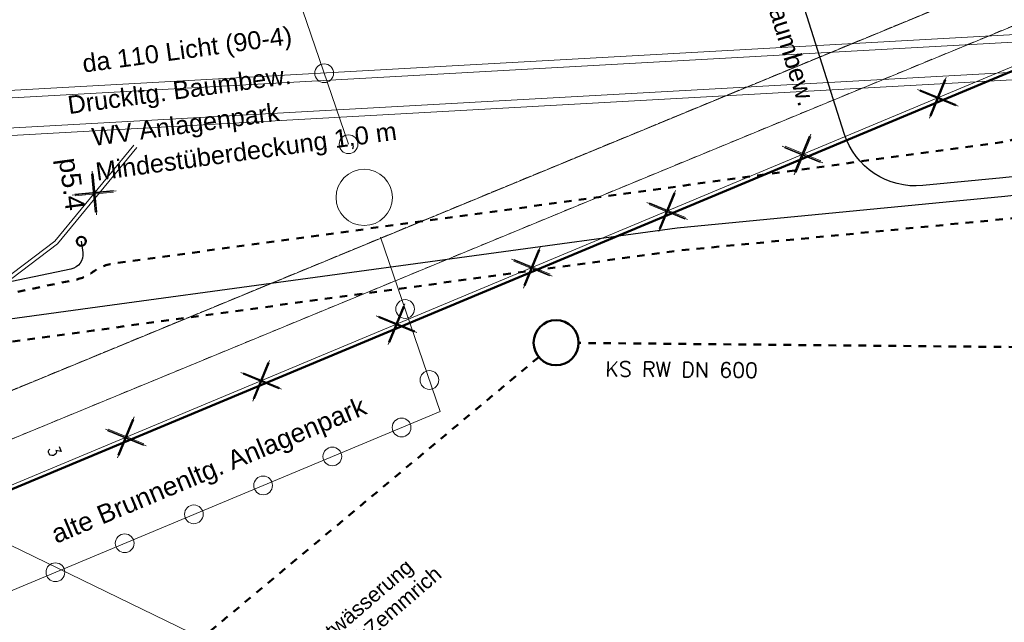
# Model space of a CAD drawing. Header units: metres. Extents: x -502 to 161, y -108 to 174.
# Tile 594 of 776: x -111 to -98, y 58 to 66. Entities that reach past the tile are written whole.
import ezdxf

# ---------------------------------------------------------------- set-up
doc = ezdxf.new("R2010")
doc.units = ezdxf.units.M
doc.header["$LTSCALE"] = 0.1
for name, pattern in [('103', [0.16875, 0.125, -0.01875, 0.00625, -0.01875]), ('140', [2.075, 0.75, -0.175, 0.75, -0.175, 0.05, -0.175]), ('2-1', [0.17, 0.06, -0.025, 0.06, -0.025]), ('226', [0.119, 0.1, -0.019]), ('3', [0.27, 0.1, -0.035, 0.1, -0.035]), ('39', [0.2375, 0.2, -0.0375])]:
    doc.linetypes.add(name, pattern=pattern)
doc.layers.add('BRI31-005.06-5f07-Koordinierung Lageplan 4. BA ZOB Fernbusbahnh', color=7, linetype='Continuous')
doc.layers.add('BRI31-005.07-5f08-Koordinierung Lageplan 4. BA Radstation - Seeterrasse 2023-05-31', color=7, linetype='Continuous')
doc.styles.add('Arial', font='arial.ttf')
doc.styles.add('Txt', font='txt_____.ttf')

# ---------------------------------------------------------------- blocks, each defined once
blk = doc.blocks.new('1016')
at = {"color": 7, "linetype": 'Continuous', "lineweight": 9, "transparency": 33554687}
for p, q in [((0.703072, 0.277444), (1.257444, -0.276928)), ((1.257444, 0.277444), (0.703072, -0.276928))]:
    blk.add_line(p, q, dxfattribs=at)
at = {"color": 2, "linetype": 'Continuous', "lineweight": 20, "true_color": 0xffff00, "transparency": 33554687}
for p, q in [((1.212401, 0.25319), (0.727326, -0.231885)), ((0.727326, 0.232401), (1.212401, -0.252674)), ((0.748114, 0.25319), (1.23319, -0.231885)), ((1.23319, 0.232401), (0.748114, -0.252674))]:
    blk.add_line(p, q, dxfattribs=at)
blk = doc.blocks.new('9141')
at = {"color": 7, "linetype": 'Continuous', "lineweight": 9, "transparency": 33554687}
blk.add_circle((0, 0), 0.25, dxfattribs=at)

msp = doc.modelspace()

# ---------------------------------------------------------------- linework, layer by layer
at = {"layer": 'BRI31-005.06-5f07-Koordinierung Lageplan 4. BA ZOB Fernbusbahnh', "color": 7, "linetype": 'Continuous', "lineweight": 13, "transparency": 33554687, "flags": 128}
for points in [[(-337.053, -53.906), (-337.053, -53.906, 0.024076), (-333.124, -51.36), (-333.124, -51.36, -0.090571), (-316.448, -43.461, 0.047347), (-281.841, -30.587), (-279.077, -29.218, 0.045809), (-264.224, -20.071), (-198.594, 29.158, -0.054812), (-181.586, 39.217), (-181.586, 39.217, -0.038475), (-159.177, 47.336), (-159.177, 47.336, 0.039395), (-137.757, 55.141), (-137.192, 55.4), (-137.192, 55.4, 0.064343), (-127.446, 61.52), (-127.446, 61.52), (-122.571, 65.536, -0.170872), (-88.33, 78.059), (-82.282, 78.436), (-80.567, 79.709), (-70.98, 86.821), (-68.555, 87.666)], [(-279.011, -29.352, 0.045809), (-264.134, -20.191), (-198.504, 29.038), (-198.504, 29.038, -0.054812), (-181.524, 39.08), (-181.524, 39.08, -0.038475), (-159.137, 47.192), (-159.137, 47.192, 0.039395), (-137.695, 55.004), (-137.695, 55.004), (-137.129, 55.264, 0.064344), (-127.35, 61.405), (-122.476, 65.42), (-122.476, 65.42, -0.17089), (-88.325, 77.909), (-88.325, 77.909), (-82.228, 78.289), (-80.478, 79.588), (-70.909, 86.687), (-68.561, 87.506)]]:
    msp.add_lwpolyline(points, format="xyb", dxfattribs=at)
at = {"layer": 'BRI31-005.07-5f08-Koordinierung Lageplan 4. BA Radstation - Seeterrasse 2023-05-31', "color": 4, "linetype": 'Continuous', "lineweight": 13, "true_color": 0x00ffff, "transparency": 33554687}
msp.add_line((-107.043, 64.468), (-118.1, 96.684), dxfattribs=at)
msp.add_line((-107.043, 64.468), (-118.1, 96.684), dxfattribs=at)
at = {"layer": 'BRI31-005.07-5f08-Koordinierung Lageplan 4. BA Radstation - Seeterrasse 2023-05-31', "color": 7, "linetype": '39', "lineweight": 13, "transparency": 33554687}
for p, q in [((-112.716, 60.699), (-76.219, 75.761)), ((-112.716, 60.699), (-76.219, 75.761)), ((-112.487, 60.145), (-75.99, 75.207)), ((-112.487, 60.145), (-75.99, 75.207))]:
    msp.add_line(p, q, dxfattribs=at)
at = {"layer": 'BRI31-005.07-5f08-Koordinierung Lageplan 4. BA Radstation - Seeterrasse 2023-05-31', "color": 7, "linetype": 'Continuous', "lineweight": 20, "transparency": 33554687}
msp.add_line((-112.753, 59.706), (-106.905, 56.875), dxfattribs=at)
msp.add_line((-112.753, 59.706), (-106.905, 56.875), dxfattribs=at)
at = {"layer": 'BRI31-005.07-5f08-Koordinierung Lageplan 4. BA Radstation - Seeterrasse 2023-05-31', "color": 4, "linetype": 'Continuous', "lineweight": 50, "true_color": 0x00ffff, "transparency": 33554687, "flags": 128}
msp.add_lwpolyline([(-176.028, 33.354), (-175.344, 33.639), (-175.32, 33.649), (-149.728, 44.314), (-126.41, 53.651), (-118.108, 57.122), (-98.268, 65.417), (-72.061, 76.231), (-71.968, 76.269), (-71.319, 76.53), (-71.287, 76.543), (-48.623, 85.662), (-14.781, 99.28), (-14.773, 99.283), (-6.66, 102.548), (8.532, 108.66), (9.2, 108.929), (9.364, 108.995), (9.657, 109.113), (23.868, 114.898)], dxfattribs=at)
msp.add_lwpolyline([(-176.028, 33.354), (-175.344, 33.639), (-175.32, 33.649), (-149.728, 44.314), (-126.41, 53.651), (-118.108, 57.122), (-98.268, 65.417), (-72.061, 76.231), (-71.968, 76.269), (-71.319, 76.53), (-71.287, 76.543), (-48.623, 85.662), (-14.781, 99.28), (-14.773, 99.283), (-6.66, 102.548), (8.532, 108.66), (9.2, 108.929), (9.364, 108.995), (9.657, 109.113), (23.868, 114.898)], dxfattribs=at)
at = {"layer": 'BRI31-005.07-5f08-Koordinierung Lageplan 4. BA Radstation - Seeterrasse 2023-05-31', "color": 7, "linetype": '2-1', "lineweight": 13, "transparency": 33554687, "flags": 128}
for points in [[(-337.053, -53.906), (-337.053, -53.906, 0.024076), (-333.124, -51.36), (-333.124, -51.36, -0.090571), (-316.448, -43.461, 0.047347), (-281.841, -30.587), (-279.077, -29.218, 0.045809), (-264.224, -20.071), (-198.594, 29.158, -0.054812), (-181.586, 39.217), (-181.586, 39.217, -0.038475), (-159.177, 47.336), (-159.177, 47.336, 0.039395), (-137.757, 55.141), (-137.192, 55.4), (-137.192, 55.4, 0.064343), (-127.446, 61.52), (-127.446, 61.52), (-122.571, 65.536, -0.170872), (-88.33, 78.059), (-82.282, 78.436), (-80.567, 79.709), (-70.98, 86.821), (-68.555, 87.666)], [(-337.053, -53.906), (-337.053, -53.906, 0.024076), (-333.124, -51.36), (-333.124, -51.36, -0.090571), (-316.448, -43.461, 0.047347), (-281.841, -30.587), (-279.077, -29.218, 0.045809), (-264.224, -20.071), (-198.594, 29.158, -0.054812), (-181.586, 39.217), (-181.586, 39.217, -0.038475), (-159.177, 47.336), (-159.177, 47.336, 0.039395), (-137.757, 55.141), (-137.192, 55.4), (-137.192, 55.4, 0.064343), (-127.446, 61.52), (-127.446, 61.52), (-122.571, 65.536, -0.170872), (-88.33, 78.059), (-82.282, 78.436), (-80.567, 79.709), (-70.98, 86.821), (-68.555, 87.666)], [(-336.978, -54.036), (-336.978, -54.036, 0.024076), (-333.036, -51.482), (-333.036, -51.482, -0.090571), (-316.409, -43.606), (-316.409, -43.606, 0.047348), (-281.775, -30.721), (-281.775, -30.721), (-279.011, -29.352, 0.045809), (-264.134, -20.191), (-198.504, 29.038), (-198.504, 29.038, -0.054812), (-181.524, 39.08), (-181.524, 39.08, -0.038475), (-159.137, 47.192), (-159.137, 47.192, 0.039395), (-137.695, 55.004), (-137.695, 55.004), (-137.129, 55.264, 0.064344), (-127.35, 61.405), (-122.476, 65.42), (-122.476, 65.42, -0.17089), (-88.325, 77.909), (-88.325, 77.909), (-82.228, 78.289), (-80.478, 79.588), (-70.909, 86.687), (-68.561, 87.506)], [(-336.978, -54.036), (-336.978, -54.036, 0.024076), (-333.036, -51.482), (-333.036, -51.482, -0.090571), (-316.409, -43.606), (-316.409, -43.606, 0.047348), (-281.775, -30.721), (-281.775, -30.721), (-279.011, -29.352, 0.045809), (-264.134, -20.191), (-198.504, 29.038), (-198.504, 29.038, -0.054812), (-181.524, 39.08), (-181.524, 39.08, -0.038475), (-159.137, 47.192), (-159.137, 47.192, 0.039395), (-137.695, 55.004), (-137.695, 55.004), (-137.129, 55.264, 0.064344), (-127.35, 61.405), (-122.476, 65.42), (-122.476, 65.42, -0.17089), (-88.325, 77.909), (-88.325, 77.909), (-82.228, 78.289), (-80.478, 79.588), (-70.909, 86.687), (-68.561, 87.506)], [(-181.407, 38.82), (-181.407, 38.82, -0.038472), (-159.063, 46.917), (-159.063, 46.917), (-159.063, 46.917, 0.039399), (-137.576, 54.745), (-137.576, 54.745), (-137.01, 55.005), (-137.01, 55.005, 0.064354), (-127.168, 61.185), (-127.168, 61.185), (-122.295, 65.2), (-122.295, 65.2, -0.170924), (-88.314, 77.624), (-88.314, 77.624), (-82.299, 77.999)], [(-181.407, 38.82), (-181.407, 38.82, -0.038472), (-159.063, 46.917), (-159.063, 46.917), (-159.063, 46.917, 0.039399), (-137.576, 54.745), (-137.576, 54.745), (-137.01, 55.005), (-137.01, 55.005, 0.064354), (-127.168, 61.185), (-127.168, 61.185), (-122.295, 65.2), (-122.295, 65.2, -0.170924), (-88.314, 77.624), (-88.314, 77.624), (-82.299, 77.999)]]:
    msp.add_lwpolyline(points, format="xyb", dxfattribs=at)
at = {"layer": 'BRI31-005.07-5f08-Koordinierung Lageplan 4. BA Radstation - Seeterrasse 2023-05-31', "color": 255, "linetype": 'Continuous', "lineweight": 9, "transparency": 33554687, "flags": 128}
msp.add_lwpolyline([(-67.847, 87.091), (-68.565, 87.398), (-70.862, 86.597), (-80.418, 79.508), (-82.192, 78.191), (-88.321, 77.809, 0.170942), (-122.419, 65.337), (-127.291, 61.323), (-127.291, 61.323, -0.064309), (-137.087, 55.173), (-137.087, 55.173), (-137.653, 54.913), (-137.653, 54.913, -0.039396), (-159.111, 47.095), (-159.111, 47.095, 0.038849), (-181.694, 38.893)], format="xyb", dxfattribs=at)
msp.add_lwpolyline([(-67.847, 87.091), (-68.565, 87.398), (-70.862, 86.597), (-80.418, 79.508), (-82.192, 78.191), (-88.321, 77.809, 0.170942), (-122.419, 65.337), (-127.291, 61.323), (-127.291, 61.323, -0.064309), (-137.087, 55.173), (-137.087, 55.173), (-137.653, 54.913), (-137.653, 54.913, -0.039396), (-159.111, 47.095), (-159.111, 47.095, 0.038849), (-181.694, 38.893)], format="xyb", dxfattribs=at)
at = {"layer": 'BRI31-005.07-5f08-Koordinierung Lageplan 4. BA Radstation - Seeterrasse 2023-05-31', "color": 190, "linetype": '3', "lineweight": 13, "true_color": 0x7f00ff, "transparency": 33554687, "flags": 128}
msp.add_lwpolyline([(-181.463, 38.943), (-181.463, 38.943, -0.038479), (-159.094, 47.048), (-159.094, 47.048, 0.039391), (-137.632, 54.868), (-137.066, 55.128), (-137.066, 55.128, 0.06431), (-127.26, 61.285), (-127.26, 61.285), (-122.381, 65.304), (-122.381, 65.304, -0.170908), (-88.319, 77.759), (-88.319, 77.759), (-82.175, 78.142), (-80.388, 79.468), (-70.838, 86.552), (-68.566, 87.345), (-67.867, 87.045)], format="xyb", dxfattribs=at)
msp.add_lwpolyline([(-181.463, 38.943), (-181.463, 38.943, -0.038479), (-159.094, 47.048), (-159.094, 47.048, 0.039391), (-137.632, 54.868), (-137.066, 55.128), (-137.066, 55.128, 0.06431), (-127.26, 61.285), (-127.26, 61.285), (-122.381, 65.304), (-122.381, 65.304, -0.170908), (-88.319, 77.759), (-88.319, 77.759), (-82.175, 78.142), (-80.388, 79.468), (-70.838, 86.552), (-68.566, 87.345), (-67.867, 87.045)], format="xyb", dxfattribs=at)
at = {"layer": 'BRI31-005.07-5f08-Koordinierung Lageplan 4. BA Radstation - Seeterrasse 2023-05-31', "color": 190, "linetype": 'Continuous', "lineweight": 13, "true_color": 0x7f00ff, "transparency": 33554687, "flags": 128}
msp.add_lwpolyline([(-100.557, 84.008), (-105.329, 81.756), (-105.966, 81.047), (-106.37, 80.599), (-106.871, 79.751), (-107.873, 79.25), (-108.876, 79.365), (-109.994, 80.213), (-110.495, 80.792), (-111.073, 80.599), (-111.69, 79.404), (-115.237, 73.659), (-115.237, 65.254), (-117.358, 61.437), (-117.294, 60.997), (-116.872, 60.53), (-115.097, 60.801), (-112.9, 61.644), (-110.923, 63.142), (-109.866, 64.425)], dxfattribs=at)
msp.add_lwpolyline([(-100.557, 84.008), (-105.329, 81.756), (-105.966, 81.047), (-106.37, 80.599), (-106.871, 79.751), (-107.873, 79.25), (-108.876, 79.365), (-109.994, 80.213), (-110.495, 80.792), (-111.073, 80.599), (-111.69, 79.404), (-115.237, 73.659), (-115.237, 65.254), (-117.358, 61.437), (-117.294, 60.997), (-116.872, 60.53), (-115.097, 60.801), (-112.9, 61.644), (-110.923, 63.142), (-109.866, 64.425)], dxfattribs=at)
at = {"layer": 'BRI31-005.07-5f08-Koordinierung Lageplan 4. BA Radstation - Seeterrasse 2023-05-31', "color": 255, "linetype": 'Continuous', "lineweight": 9, "transparency": 33554687, "flags": 128}
for points in [[(-100.536, 83.963), (-105.299, 81.715), (-105.929, 81.014), (-106.33, 80.569), (-106.836, 79.713), (-107.864, 79.199), (-108.895, 79.317), (-110.029, 80.176), (-110.511, 80.734), (-111.038, 80.558), (-111.647, 79.379), (-115.187, 73.645), (-115.187, 65.241), (-117.306, 61.427), (-117.247, 61.019), (-116.853, 60.583), (-115.11, 60.85), (-112.925, 61.688), (-110.958, 63.178), (-109.905, 64.457)], [(-100.536, 83.963), (-105.299, 81.715), (-105.929, 81.014), (-106.33, 80.569), (-106.836, 79.713), (-107.864, 79.199), (-108.895, 79.317), (-110.029, 80.176), (-110.511, 80.734), (-111.038, 80.558), (-111.647, 79.379), (-115.187, 73.645), (-115.187, 65.241), (-117.306, 61.427), (-117.247, 61.019), (-116.853, 60.583), (-115.11, 60.85), (-112.925, 61.688), (-110.958, 63.178), (-109.905, 64.457)], [(-71.987, 76.315), (-72.08, 76.277), (-98.287, 65.463), (-118.127, 57.168), (-126.429, 53.697), (-149.747, 44.36), (-175.339, 33.695), (-175.363, 33.685), (-176.047, 33.4)], [(-71.987, 76.315), (-72.08, 76.277), (-98.287, 65.463), (-118.127, 57.168), (-126.429, 53.697), (-149.747, 44.36), (-175.339, 33.695), (-175.363, 33.685), (-176.047, 33.4)]]:
    msp.add_lwpolyline(points, dxfattribs=at)
at = {"layer": 'BRI31-005.07-5f08-Koordinierung Lageplan 4. BA Radstation - Seeterrasse 2023-05-31', "color": 7, "linetype": 'Continuous', "lineweight": 13, "transparency": 33554687, "flags": 128}
msp.add_lwpolyline([(-112.487, 60.145), (-75.99, 75.207), (-76.219, 75.761), (-112.716, 60.699)], dxfattribs=at)
msp.add_lwpolyline([(-112.487, 60.145), (-75.99, 75.207), (-76.219, 75.761), (-112.716, 60.699)], dxfattribs=at)
at = {"layer": 'BRI31-005.07-5f08-Koordinierung Lageplan 4. BA Radstation - Seeterrasse 2023-05-31', "color": 7, "linetype": '140', "lineweight": 13, "transparency": 33554687, "flags": 128}
msp.add_lwpolyline([(-112.487, 60.145), (-75.99, 75.207), (-76.219, 75.761), (-112.716, 60.699)], dxfattribs=at)
msp.add_lwpolyline([(-112.487, 60.145), (-75.99, 75.207), (-76.219, 75.761), (-112.716, 60.699)], dxfattribs=at)
at = {"layer": 'BRI31-005.07-5f08-Koordinierung Lageplan 4. BA Radstation - Seeterrasse 2023-05-31', "color": 1, "linetype": '226', "lineweight": 50, "true_color": 0xff0000, "transparency": 33554687, "flags": 128}
msp.add_lwpolyline([(-98.294, 72.614), (-97.477, 65.603, -0.408465), (-98.335, 64.496), (-110.162, 62.881), (-110.162, 62.881, 0.123109), (-110.449, 62.766), (-110.449, 62.766, -0.113249), (-110.711, 62.656), (-112.778, 62.223), (-112.778, 62.223, -0.017623), (-112.839, 62.213), (-112.839, 62.213), (-113.894, 62.069), (-113.894, 62.069, 0.2222), (-117.346, 59.842), (-117.346, 59.842), (-118.022, 58.767)], format="xyb", dxfattribs=at)
at = {"layer": 'BRI31-005.07-5f08-Koordinierung Lageplan 4. BA Radstation - Seeterrasse 2023-05-31', "color": 35, "linetype": 'Continuous', "lineweight": 30, "true_color": 0x99724c, "transparency": 33554687, "flags": 128}
msp.add_lwpolyline([(-87.903, 64.936), (-94.402, 64.248, -0.022543), (-96.362, 64.13, 0.020252), (-98.322, 64.02), (-99.389, 63.917, -0.35379), (-100.438, 64.611), (-102.539, 71.24)], format="xyb", dxfattribs=at)
msp.add_lwpolyline([(-87.903, 64.936), (-94.402, 64.248, -0.022543), (-96.362, 64.13, 0.020252), (-98.322, 64.02), (-99.389, 63.917, -0.35379), (-100.438, 64.611), (-102.539, 71.24)], format="xyb", dxfattribs=at)
at = {"layer": 'BRI31-005.07-5f08-Koordinierung Lageplan 4. BA Radstation - Seeterrasse 2023-05-31', "color": 142, "linetype": 'Continuous', "lineweight": 30, "true_color": 0x0099cc, "transparency": 33554687, "flags": 128}
msp.add_lwpolyline([(-89.908, 64.874), (-94.416, 64.397), (-94.416, 64.397, 0.028382), (-96.357, 64.08), (-96.357, 64.08, -0.030674), (-98.298, 63.771), (-102.662, 63.35), (-110.486, 62.282), (-112.567, 61.998), (-112.567, 61.998, 0.053061), (-114.088, 61.623), (-114.088, 61.623), (-114.088, 61.623, -0.128722), (-115.606, 61.483), (-115.606, 61.483), (-118.566, 61.974), (-118.911, 62.031), (-119.188, 62.313), (-121.229, 68.806)], format="xyb", dxfattribs=at)
msp.add_lwpolyline([(-89.908, 64.874), (-94.416, 64.397), (-94.416, 64.397, 0.028382), (-96.357, 64.08), (-96.357, 64.08, -0.030674), (-98.298, 63.771), (-102.662, 63.35), (-110.486, 62.282), (-112.567, 61.998), (-112.567, 61.998, 0.053061), (-114.088, 61.623), (-114.088, 61.623), (-114.088, 61.623, -0.128722), (-115.606, 61.483), (-115.606, 61.483), (-118.566, 61.974), (-118.911, 62.031), (-119.188, 62.313), (-121.229, 68.806)], format="xyb", dxfattribs=at)
at = {"layer": 'BRI31-005.07-5f08-Koordinierung Lageplan 4. BA Radstation - Seeterrasse 2023-05-31', "color": 1, "linetype": 'Continuous', "lineweight": 13, "true_color": 0xff0000, "transparency": 33554687, "flags": 128}
for points in [[(-122.558, 63.971), (-76.962, 66.513), (-76.995, 67.112), (-122.591, 64.57)], [(-122.558, 63.971), (-76.962, 66.513), (-76.995, 67.112), (-122.591, 64.57)], [(-122.528, 64.073), (-77.003, 66.611), (-77.025, 67.01), (-122.551, 64.472)], [(-122.528, 64.073), (-77.003, 66.611), (-77.025, 67.01), (-122.551, 64.472)]]:
    msp.add_lwpolyline(points, dxfattribs=at)
at = {"layer": 'BRI31-005.07-5f08-Koordinierung Lageplan 4. BA Radstation - Seeterrasse 2023-05-31', "color": 4, "linetype": '103', "lineweight": 50, "true_color": 0x00ffff, "transparency": 33554687, "flags": 128}
msp.add_lwpolyline([(-112.511, 61.703), (-110.446, 61.985), (-110.446, 61.985), (-102.633, 63.052), (-94.361, 63.85), (-89.85, 64.327)], dxfattribs=at)
at = {"layer": 'BRI31-005.07-5f08-Koordinierung Lageplan 4. BA Radstation - Seeterrasse 2023-05-31', "color": 4, "linetype": 'Continuous', "lineweight": 13, "true_color": 0x00ffff, "transparency": 33554687, "flags": 128}
msp.add_lwpolyline([(-144.163, 44.878), (-105.821, 60.908), (-106.618, 63.23)], dxfattribs=at)
msp.add_lwpolyline([(-144.163, 44.878), (-105.821, 60.908), (-106.618, 63.23)], dxfattribs=at)
at = {"layer": 'BRI31-005.07-5f08-Koordinierung Lageplan 4. BA Radstation - Seeterrasse 2023-05-31', "color": 1, "linetype": 'Continuous', "lineweight": 30, "true_color": 0xff0000, "transparency": 33554687, "flags": 128}
msp.add_lwpolyline([(-110.605, 63.174), (-110.585, 63.025), (-110.585, 63.025, -0.393717), (-110.742, 62.803), (-110.742, 62.803), (-112.809, 62.37, -0.017623), (-112.859, 62.362), (-113.915, 62.217, 0.222094), (-117.472, 59.923), (-117.472, 59.923), (-118.149, 58.846)], format="xyb", dxfattribs=at)
at = {"layer": 'BRI31-005.07-5f08-Koordinierung Lageplan 4. BA Radstation - Seeterrasse 2023-05-31', "color": 150, "linetype": '2-1', "lineweight": 50, "true_color": 0x007fff, "transparency": 33554687, "flags": 128}
for points in [[(-73.931, 62.657), (-74.481, 62.259), (-78.606, 61.58), (-103.977, 61.82)], [(-73.931, 62.657), (-74.481, 62.259), (-78.606, 61.58), (-103.977, 61.82)], [(-104.508, 61.631), (-116.122, 51.943), (-116.184, 51.129)], [(-104.508, 61.631), (-116.122, 51.943), (-116.184, 51.129)]]:
    msp.add_lwpolyline(points, dxfattribs=at)
at = {"layer": 'BRI31-005.07-5f08-Koordinierung Lageplan 4. BA Radstation - Seeterrasse 2023-05-31', "color": 4, "linetype": 'Continuous', "lineweight": 13, "true_color": 0x00ffff, "transparency": 33554687}
msp.add_circle((-106.834, 63.759), 0.375, dxfattribs=at)
msp.add_circle((-106.834, 63.759), 0.375, dxfattribs=at)
at = {"layer": 'BRI31-005.07-5f08-Koordinierung Lageplan 4. BA Radstation - Seeterrasse 2023-05-31', "color": 191, "linetype": 'Continuous', "lineweight": 50, "true_color": 0xbf7fff, "transparency": 33554687}
msp.add_circle((-110.605, 63.174), 0.06, dxfattribs=at)
at = {"layer": 'BRI31-005.07-5f08-Koordinierung Lageplan 4. BA Radstation - Seeterrasse 2023-05-31', "color": 150, "linetype": 'Continuous', "lineweight": 50, "true_color": 0x007fff, "transparency": 33554687}
msp.add_circle((-104.277, 61.823), 0.3, dxfattribs=at)
msp.add_circle((-104.277, 61.823), 0.3, dxfattribs=at)

# ---------------------------------------------------------------- block references
at = {"layer": 'BRI31-005.07-5f08-Koordinierung Lageplan 4. BA Radstation - Seeterrasse 2023-05-31', "color": 7, "transparency": 33554687}
for name, p, xscale, yscale, zscale, rotation in [('9141', (-107.368, 65.414), 0.5, 0.5, 0.5, 108.9424621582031), ('9141', (-107.368, 65.414), 0.5, 0.5, 0.5, 108.9424621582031), ('1016', (-98.511, 65.37), 0.75, 0.75, 0.75, 202.6895553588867), ('1016', (-98.511, 65.37), 0.75, 0.75, 0.75, 202.6895553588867), ('9141', (-107.043, 64.468), 0.5, 0.5, 0.5, 108.9424621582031), ('9141', (-107.043, 64.468), 0.5, 0.5, 0.5, 108.9424621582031), ('1016', (-100.314, 64.616), 0.75, 0.75, 0.75, 202.6895553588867), ('1016', (-100.314, 64.616), 0.75, 0.75, 0.75, 202.6895553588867), ('1016', (-110.899, 63.25), 0.75, 0.75, 0.75, 50.51656837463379), ('1016', (-110.899, 63.25), 0.75, 0.75, 0.75, 50.51656837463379), ('1016', (-102.118, 63.862), 0.75, 0.75, 0.75, 202.6895553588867), ('1016', (-102.118, 63.862), 0.75, 0.75, 0.75, 202.6895553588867), ('1016', (-103.922, 63.107), 0.75, 0.75, 0.75, 202.6895553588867), ('1016', (-103.922, 63.107), 0.75, 0.75, 0.75, 202.6895553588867), ('1016', (-105.725, 62.353), 0.75, 0.75, 0.75, 202.6895553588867), ('1016', (-105.725, 62.353), 0.75, 0.75, 0.75, 202.6895553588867), ('9141', (-106.289, 62.272), 0.5, 0.5, 0.5, 108.9424621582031), ('9141', (-106.289, 62.272), 0.5, 0.5, 0.5, 108.9424621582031), ('1016', (-107.529, 61.599), 0.75, 0.75, 0.75, 202.6895553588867), ('1016', (-107.529, 61.599), 0.75, 0.75, 0.75, 202.6895553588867), ('9141', (-105.965, 61.326), 0.5, 0.5, 0.5, 108.9424621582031), ('9141', (-105.965, 61.326), 0.5, 0.5, 0.5, 108.9424621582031), ('1016', (-109.333, 60.845), 0.75, 0.75, 0.75, 202.6895553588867), ('1016', (-109.333, 60.845), 0.75, 0.75, 0.75, 202.6895553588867), ('9141', (-106.336, 60.693), 0.5, 0.5, 0.5, 22.68941631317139), ('9141', (-106.336, 60.693), 0.5, 0.5, 0.5, 22.68941631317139), ('9141', (-107.259, 60.307), 0.5, 0.5, 0.5, 22.68941631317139), ('9141', (-107.259, 60.307), 0.5, 0.5, 0.5, 22.68941631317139), ('9141', (-108.181, 59.921), 0.5, 0.5, 0.5, 22.68941631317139), ('9141', (-108.181, 59.921), 0.5, 0.5, 0.5, 22.68941631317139), ('9141', (-109.104, 59.536), 0.5, 0.5, 0.5, 22.68941631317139), ('9141', (-109.104, 59.536), 0.5, 0.5, 0.5, 22.68941631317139), ('9141', (-110.026, 59.15), 0.5, 0.5, 0.5, 22.68941631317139), ('9141', (-110.026, 59.15), 0.5, 0.5, 0.5, 22.68941631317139), ('9141', (-110.949, 58.764), 0.5, 0.5, 0.5, 22.68941631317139), ('9141', (-110.949, 58.764), 0.5, 0.5, 0.5, 22.68941631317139)]:
    msp.add_blockref(name, p, dxfattribs=dict(at, xscale=xscale, yscale=yscale, zscale=zscale, rotation=rotation))

# ---------------------------------------------------------------- texts
at = {"layer": 'BRI31-005.07-5f08-Koordinierung Lageplan 4. BA Radstation - Seeterrasse 2023-05-31', "color": 5, "true_color": 0x0000ff, "transparency": 33554687, "char_height": 0.24, "attachment_point": 1, "line_spacing_factor": 0.25, "style": 'Arial'}
for s, insert, rotation in [('da 110 Steuerkabel Baumbew.', (-102.166, 69.405), 287.1848), ('da 110 Steuerkabel Baumbew.', (-102.166, 69.405), 287.1848), ('Druckltg. Baumbew.', (-110.801, 65.107), 7.7758)]:
    msp.add_mtext(s, dxfattribs=dict(at, insert=insert, rotation=rotation))
at = {"layer": 'BRI31-005.07-5f08-Koordinierung Lageplan 4. BA Radstation - Seeterrasse 2023-05-31', "color": 7, "transparency": 33554687, "attachment_point": 1, "line_spacing_factor": 0.25}
for s, insert, char_height, rotation, style in [('da 110 Licht (90-4)', (-110.605, 65.66), 0.24, 7.7758, 'Arial'), ('p5.4', (-110.647, 64.305), 0.26, 277.7757, 'Arial'), ('alte Brunnenltg. Anlagenpark', (-111.034, 59.373), 0.25, 22.6895, 'Arial'), ('3', (-110.913, 60.473), 0.16, 292.4255, 'Txt'), ('3', (-110.913, 60.473), 0.16, 292.4255, 'Txt')]:
    msp.add_mtext(s, dxfattribs=dict(at, insert=insert, char_height=char_height, rotation=rotation, style=style))
at = {"layer": 'BRI31-005.07-5f08-Koordinierung Lageplan 4. BA Radstation - Seeterrasse 2023-05-31', "color": 4, "true_color": 0x00ffff, "transparency": 33554687, "char_height": 0.24, "attachment_point": 1, "rotation": 7.7758, "line_spacing_factor": 0.25, "style": 'Arial'}
for s, insert in [('WV Anlagenpark', (-110.477, 64.681)), ('Mindestüberdeckung 1,0 m', (-110.428, 64.22))]:
    msp.add_mtext(s, dxfattribs=dict(at, insert=insert))
at = {"layer": 'BRI31-005.07-5f08-Koordinierung Lageplan 4. BA Radstation - Seeterrasse 2023-05-31', "color": 150, "true_color": 0x007fff, "transparency": 33554687, "insert": (-103.618, 61.574), "char_height": 0.2, "attachment_point": 1, "rotation": 359.458, "line_spacing_factor": 0.25, "style": 'Txt'}
msp.add_mtext('KS RW DN 600', dxfattribs=at)
msp.add_mtext('KS RW DN 600', dxfattribs=at)
at = {"layer": 'BRI31-005.07-5f08-Koordinierung Lageplan 4. BA Radstation - Seeterrasse 2023-05-31', "color": 1, "true_color": 0xff0000, "transparency": 33554687, "char_height": 0.2, "attachment_point": 1, "rotation": 40.7213, "line_spacing_factor": 0.25, "style": 'Arial'}
for s, insert in [('Dach-/Fassadenentwässerung', (-109.167, 56.485)), ('Dach-/Fassadenentwässerung', (-109.167, 56.485)), ('siehe Planung HaasCookZemmrich', (-109.246, 55.995)), ('siehe Planung HaasCookZemmrich', (-109.246, 55.995))]:
    msp.add_mtext(s, dxfattribs=dict(at, insert=insert))

doc.saveas('drawing.dxf')
